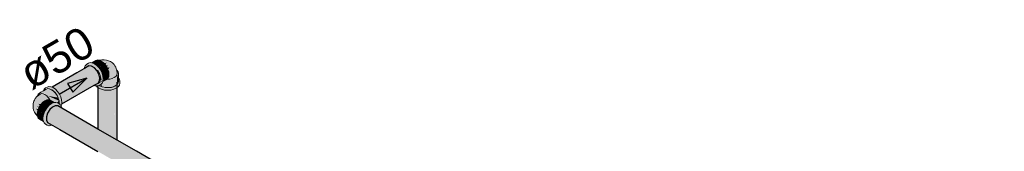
# Model space of a CAD drawing. Header units: millimetres. Extents: x 567 to 934, y -1 to 364.
# Tile 406 of 656: x 755.999 to 762.181, y 16.253 to 17.081. Entities that reach past the tile are written whole.
import ezdxf

# ---------------------------------------------------------------- set-up
doc = ezdxf.new("R2010")
doc.units = ezdxf.units.MM
doc.header["$MEASUREMENT"] = 0
doc.linetypes.add('NULL', pattern=[0])
for name, color, linetype, lineweight in [('AF-Condutos', 140, 'Continuous', 25), ('AF-Conexões', 152, 'Continuous', 18), ('AF-Sentido conduto', 140, 'Continuous', 30), ('AF-Textos conduto', 7, 'Continuous', 9)]:
    doc.layers.add(name, color=color, linetype=linetype, lineweight=lineweight)
doc.styles.add('Arial', font='arial.ttf')

msp = doc.modelspace()

# ---------------------------------------------------------------- hatches: boundary and pattern name
at = {"layer": 'AF-Condutos', "linetype": 'Continuous'}
for points in [[(756.4338, 16.79), (756.203, 16.6568), (756.2038, 16.6564), (756.4502, 16.789)], [(756.5004, 16.6956), (756.5023, 16.7152), (756.4967, 16.7382), (756.4847, 16.7606), (756.4682, 16.7786), (756.4502, 16.789), (756.2052, 16.6572), (756.2301, 16.6399), (756.2556, 16.5981), (756.4338, 16.6827), (756.265, 16.5786), (756.2651, 16.5784), (756.4408, 16.6797), (756.2626, 16.5761), (756.4559, 16.6733), (756.2644, 16.5596)], [(756.4899, 16.682), (756.5004, 16.6956), (756.2644, 16.5594), (756.2634, 16.5513)], [(756.4567, 16.6737), (756.2667, 16.5782), (756.251, 16.5516)], [(756.4338, 16.6827), (756.2561, 16.5984), (756.2624, 16.5771)], [(756.2627, 16.5762), (756.4408, 16.6797), (756.2625, 16.5768)], [(756.4915, 16.3929), (756.4939, 16.3915), (756.4939, 16.6636), (756.4899, 16.6553), (756.4902, 16.5163)], [(756.595, 16.3331), (756.5985, 16.6454), (756.5788, 16.6385), (756.5542, 16.6376), (756.5125, 16.6433), (756.4939, 16.6523), (756.4939, 16.3915)], [(756.6079, 16.3256), (756.6101, 16.6523), (756.5986, 16.6473), (756.5951, 16.333)], [(756.6102, 16.6727), (756.6079, 16.3256), (756.61, 16.3244)], [(756.6115, 16.3236), (756.6115, 16.6874), (756.6102, 16.6538), (756.6103, 16.3243)], [(756.2453, 16.535), (756.2232, 16.5401), (756.2053, 16.532), (756.2423, 16.5106), (756.2627, 16.5007), (756.2053, 16.532), (756.1882, 16.5157), (756.1748, 16.494), (756.1675, 16.4708), (756.1675, 16.45), (756.1748, 16.4353), (762.0829, 13.0242), (762.0796, 13.0367), (762.0931, 13.0767), (761.8414, 13.2238), (762.106, 13.0983), (761.8692, 13.2281), (762.1062, 13.0985), (761.8811, 13.23), (762.1215, 13.1155), (761.9067, 13.2339), (762.1218, 13.1157), (762.1479, 13.101), (762.1658, 13.1092), (761.9411, 13.2392), (761.3339, 13.5895), (760.7851, 13.906), (760.0557, 14.3258), (759.9303, 14.397), (759.8695, 14.432), (759.6559, 14.5535), (759.6522, 14.5571), (759.9303, 14.397), (760.0557, 14.3258), (760.7851, 13.906), (761.3339, 13.5895), (761.9411, 13.2392), (762.1658, 13.1092), (762.1814, 13.1078), (761.9497, 13.2406), (761.9503, 13.2407), (760.056, 14.33), (759.9303, 14.4027), (759.8695, 14.4374), (759.8261, 14.463), (759.6628, 14.5575), (759.7297, 14.5207), (759.5803, 14.6053), (760.056, 14.33), (761.9503, 13.2407), (761.9497, 13.2406), (762.1814, 13.1078)], [(756.4899, 16.5163), (756.4899, 16.3938), (756.4915, 16.3929)]]:
    msp.add_hatch(color=151, dxfattribs=at).paths.add_polyline_path(points)
at = {"layer": 'AF-Conexões', "linetype": 'Continuous'}
for points in [[(756.4539, 16.81), (756.4873, 16.8276), (756.4773, 16.8245)], [(756.458, 16.8088), (756.499, 16.8264), (756.4873, 16.8276), (756.4562, 16.8096)], [(756.499, 16.8264), (756.458, 16.8088), (756.4662, 16.8053), (756.5115, 16.8211)], [(756.4671, 16.8057), (756.475, 16.8), (756.5115, 16.8211)], [(756.4767, 16.801), (756.4856, 16.7916), (756.5115, 16.8211)], [(756.4868, 16.7904), (756.5241, 16.8119), (756.5115, 16.8211), (756.4856, 16.7916)], [(756.6021, 16.782), (756.5815, 16.809), (756.5573, 16.8233), (756.5308, 16.8291), (756.5077, 16.8238), (756.529, 16.8067), (756.5455, 16.8106), (756.5377, 16.7967), (756.5527, 16.7951), (756.549, 16.7783), (756.5637, 16.7814), (756.5544, 16.766), (756.5601, 16.7372), (756.5495, 16.7063), (756.5806, 16.7112), (756.6035, 16.7241), (756.6196, 16.7423)], [(756.4056, 16.7737), (756.4161, 16.7798), (756.4451, 16.6822), (756.4336, 16.79), (756.4502, 16.789), (756.4649, 16.7805), (756.4834, 16.762), (756.4865, 16.7737), (756.5065, 16.7391), (756.5138, 16.7034), (756.4899, 16.6812), (756.4793, 16.6664), (756.4978, 16.668), (756.5169, 16.6821), (756.5242, 16.7094), (756.5223, 16.7267), (756.5169, 16.7451), (756.5082, 16.7631), (756.4969, 16.7797), (756.4838, 16.7936), (756.4696, 16.8039), (756.4555, 16.8099), (756.4311, 16.8077), (756.412, 16.7936)], [(756.5005, 16.7313), (756.5049, 16.7419), (756.4893, 16.7688), (756.4849, 16.7603)], [(756.4969, 16.7797), (756.5241, 16.8119), (756.4888, 16.7915)], [(756.4982, 16.7778), (756.5358, 16.7996), (756.5241, 16.8119), (756.4972, 16.7793)], [(756.5358, 16.7996), (756.5005, 16.7792), (756.5072, 16.7646)], [(756.5093, 16.7616), (756.5535, 16.7688), (756.5358, 16.7996), (756.5072, 16.7646)], [(756.5535, 16.7688), (756.509, 16.7615), (756.5159, 16.7471)], [(756.522, 16.7344), (756.5535, 16.7688), (756.5162, 16.7473)], [(756.5216, 16.7293), (756.56, 16.7371), (756.5535, 16.7688), (756.5205, 16.7328)], [(756.5306, 16.8071), (756.5358, 16.7996), (756.5455, 16.8106)], [(756.5472, 16.7828), (756.5527, 16.7951), (756.5417, 16.7936)], [(756.5547, 16.7665), (756.5637, 16.7814), (756.5506, 16.7787)], [(756.6282, 16.6939), (756.6056, 16.6624), (756.571, 16.6508), (756.5311, 16.6508), (756.4971, 16.6678), (756.4842, 16.6596), (756.5125, 16.6433), (756.5311, 16.6388), (756.551, 16.6373), (756.571, 16.6388), (756.5896, 16.6433), (756.6056, 16.6504), (756.6256, 16.6703)], [(756.5207, 16.6971), (756.4899, 16.6868), (756.4905, 16.6749)], [(756.491, 16.6822), (756.5138, 16.7034), (756.5049, 16.7419), (756.5005, 16.696)], [(756.6196, 16.7423), (756.6068, 16.7244), (756.6099, 16.7221), (756.5853, 16.708), (756.5706, 16.7057), (756.5506, 16.7063), (756.5221, 16.6919), (756.5169, 16.6821), (756.5167, 16.6596), (756.5242, 16.6563), (756.5688, 16.6556), (756.5921, 16.6603), (756.6104, 16.6741), (756.6115, 16.721)], [(756.5252, 16.717), (756.56, 16.7371), (756.522, 16.7294)], [(756.5466, 16.7064), (756.5584, 16.7235), (756.5296, 16.7069), (756.5226, 16.6965)], [(756.5237, 16.7143), (756.5584, 16.7235), (756.56, 16.7371), (756.5235, 16.716)], [(756.5248, 16.7041), (756.5584, 16.7235), (756.5248, 16.7146)], [(756.6196, 16.7137), (756.6196, 16.7423), (756.6115, 16.724), (756.6104, 16.6741), (756.6246, 16.6939)], [(756.6186, 16.7156), (756.6173, 16.6836), (756.6196, 16.6939)], [(756.1504, 16.6397), (756.148, 16.6344), (756.1232, 16.6201), (756.0976, 16.585), (756.0845, 16.5537), (756.0842, 16.5256), (756.0925, 16.4997), (756.1085, 16.4824), (756.1127, 16.5094), (756.1011, 16.5217), (756.117, 16.5219), (756.1109, 16.5356), (756.1273, 16.5408), (756.1173, 16.5521), (756.1353, 16.5517), (756.1574, 16.571), (756.1894, 16.5773), (756.1696, 16.6018), (756.147, 16.6152), (756.1575, 16.6167), (756.1701, 16.6075), (756.1918, 16.5805), (756.1952, 16.5734), (756.1701, 16.6075), (756.1887, 16.5783), (756.2156, 16.5607), (756.2267, 16.5612), (756.2463, 16.5723), (756.2454, 16.5803), (756.2237, 16.6194), (756.1994, 16.6479), (756.1655, 16.6483)], [(756.1468, 16.6325), (756.1752, 16.6474), (756.1651, 16.6443)], [(756.1609, 16.6517), (756.1994, 16.6479), (756.2267, 16.6237), (756.2467, 16.5891), (756.2474, 16.5526), (756.2625, 16.5441), (756.2625, 16.5767), (756.2571, 16.5951), (756.2484, 16.6131), (756.2371, 16.6297), (756.2239, 16.6436), (756.2098, 16.6539), (756.1825, 16.6612)], [(756.2267, 16.6237), (756.1994, 16.6479), (756.2237, 16.6194), (756.2467, 16.5891), (756.2378, 16.6044)], [(756.5025, 16.6708), (756.5167, 16.6596), (756.5124, 16.6764)], [(756.571, 16.6508), (756.6056, 16.6624), (756.5688, 16.6556), (756.5311, 16.6508), (756.5488, 16.6508)], [(756.1835, 16.5416), (756.1575, 16.5711), (756.1333, 16.5496), (756.181, 16.539)], [(756.1954, 16.5509), (756.1701, 16.5764), (756.1575, 16.5711), (756.1941, 16.55)], [(756.1923, 16.551), (756.1575, 16.5711), (756.1831, 16.542)], [(756.2037, 16.557), (756.1701, 16.5764), (756.1945, 16.5518)], [(756.1908, 16.5748), (756.1701, 16.5764), (756.1988, 16.5598), (756.2113, 16.5589)], [(756.1759, 16.6025), (756.2432, 16.5729), (756.2408, 16.5906)], [(756.2437, 16.5544), (756.2463, 16.5723), (756.2339, 16.5601)], [(756.1116, 16.5106), (756.1155, 16.5188), (756.1011, 16.5217)], [(756.1531, 16.4971), (756.1155, 16.5188), (756.1107, 16.5025), (756.1524, 16.4955)], [(756.1178, 16.5269), (756.1232, 16.5349), (756.1109, 16.5356)], [(756.1609, 16.5131), (756.1232, 16.5349), (756.1155, 16.5188), (756.1601, 16.5115)], [(756.1155, 16.5188), (756.1508, 16.4984), (756.1601, 16.5115)], [(756.1347, 16.5517), (756.1173, 16.5521), (756.1262, 16.5421)], [(756.1709, 16.5278), (756.1333, 16.5496), (756.1232, 16.5349), (756.1609, 16.5131)], [(756.1789, 16.5395), (756.1333, 16.5496), (756.1706, 16.528)], [(756.203, 16.419), (756.1925, 16.425), (756.2625, 16.499), (756.1749, 16.4351), (756.1675, 16.45), (756.1675, 16.4669), (756.1742, 16.4922), (756.1882, 16.5157), (756.1884, 16.5243), (756.2221, 16.5397), (756.2388, 16.5388), (756.2625, 16.5316), (756.2484, 16.5517), (756.2267, 16.5612), (756.1994, 16.5539), (756.1853, 16.5436), (756.1722, 16.5297), (756.1609, 16.5131), (756.1522, 16.4951), (756.1467, 16.4767), (756.1449, 16.4594), (756.1467, 16.4441), (756.1609, 16.424), (756.1825, 16.4146)], [(756.148, 16.481), (756.1107, 16.5025), (756.109, 16.4871), (756.1475, 16.4793)], [(756.1438, 16.467), (756.1475, 16.4793), (756.109, 16.4871)], [(756.1445, 16.4563), (756.144, 16.4669), (756.109, 16.4871)], [(756.1107, 16.4735), (756.1464, 16.4469), (756.1453, 16.4556), (756.109, 16.4871)], [(756.146, 16.4821), (756.1522, 16.4951), (756.1107, 16.5025)], [(756.1464, 16.4469), (756.1107, 16.4735), (756.1155, 16.4628), (756.1466, 16.4448)], [(756.1474, 16.4427), (756.1155, 16.4628), (756.1232, 16.4557)]]:
    msp.add_hatch(color=161, dxfattribs=at).paths.add_polyline_path(points)

# ---------------------------------------------------------------- linework, layer by layer
at = {"layer": 'AF-Condutos'}
for p, q in [((756.4021, 16.7717), (756.3576, 16.746)), ((756.4056, 16.7737), (756.4021, 16.7717)), ((756.4338, 16.79), (756.4056, 16.7737)), ((756.4502, 16.789), (756.4338, 16.79)), ((756.4682, 16.7786), (756.4502, 16.789)), ((756.4847, 16.7606), (756.4682, 16.7786)), ((756.4967, 16.7382), (756.4847, 16.7606)), ((756.3576, 16.746), (756.203, 16.6568)), ((756.4914, 16.6828), (756.5004, 16.6956)), ((756.5023, 16.7152), (756.4967, 16.7382)), ((756.5004, 16.6956), (756.5023, 16.7152)), ((756.2634, 16.5512), (756.4668, 16.6686)), ((756.4668, 16.6686), (756.4914, 16.6828)), ((756.4899, 16.6618), (756.4899, 16.5163)), ((756.6115, 16.5054), (756.6115, 16.6874)), ((756.1882, 16.5157), (756.1748, 16.494)), ((756.2053, 16.532), (756.1882, 16.5157)), ((756.2232, 16.5401), (756.2053, 16.532)), ((756.2388, 16.5388), (756.2232, 16.5401)), ((756.2634, 16.5246), (756.2388, 16.5388)), ((756.4899, 16.3938), (756.2634, 16.5246)), ((756.4899, 16.5163), (756.4899, 16.3938)), ((756.1748, 16.494), (756.1675, 16.4708)), ((756.1675, 16.4708), (756.1675, 16.45)), ((756.1675, 16.45), (756.1748, 16.4353)), ((756.6115, 16.3236), (756.6115, 16.5054)), ((756.1748, 16.4353), (756.203, 16.419)), ((756.203, 16.419), (756.2065, 16.4169)), ((756.2065, 16.4169), (756.251, 16.3913)), ((756.251, 16.3913), (756.4899, 16.2533)), ((756.6115, 16.3236), (756.4899, 16.3938)), ((756.7326, 16.2536), (756.6115, 16.3236)), ((757.4379, 15.8465), (756.7326, 16.2536))]:
    msp.add_line(p, q, dxfattribs=at)
at = {"layer": 'AF-Conexões'}
for p, q in [((756.4773, 16.8245), (756.4525, 16.8102)), ((756.4873, 16.8276), (756.4773, 16.8245)), ((756.499, 16.8264), (756.4873, 16.8276)), ((756.5005, 16.8258), (756.499, 16.8264)), ((756.5008, 16.8256), (756.5005, 16.8258)), ((756.5162, 16.8276), (756.5008, 16.8256)), ((756.5115, 16.8211), (756.5008, 16.8256)), ((756.5241, 16.8119), (756.5115, 16.8211)), ((756.5308, 16.8291), (756.5162, 16.8276)), ((756.5447, 16.8274), (756.5308, 16.8291)), ((756.5573, 16.8233), (756.5447, 16.8274)), ((756.5686, 16.8182), (756.5573, 16.8233)), ((756.5815, 16.809), (756.5686, 16.8182)), ((756.4065, 16.7816), (756.4056, 16.7737)), ((756.411, 16.7915), (756.4065, 16.7816)), ((756.412, 16.7936), (756.411, 16.7915)), ((756.4207, 16.8017), (756.412, 16.7936)), ((756.4311, 16.8077), (756.4207, 16.8017)), ((756.4424, 16.8112), (756.4311, 16.8077)), ((756.4525, 16.8102), (756.4424, 16.8112)), ((756.4555, 16.8099), (756.4525, 16.8102)), ((756.4696, 16.8039), (756.4555, 16.8099)), ((756.4838, 16.7936), (756.4696, 16.8039)), ((756.4969, 16.7797), (756.4838, 16.7936)), ((756.5082, 16.7631), (756.4969, 16.7797)), ((756.5169, 16.7451), (756.5082, 16.7631)), ((756.5358, 16.7996), (756.5241, 16.8119)), ((756.5458, 16.7849), (756.5358, 16.7996)), ((756.5535, 16.7688), (756.5458, 16.7849)), ((756.5584, 16.7525), (756.5535, 16.7688)), ((756.5916, 16.7983), (756.5815, 16.809)), ((756.5961, 16.7906), (756.5916, 16.7983)), ((756.6021, 16.782), (756.5961, 16.7906)), ((756.6078, 16.7666), (756.6021, 16.782)), ((756.6087, 16.7641), (756.6078, 16.7666)), ((756.6089, 16.7632), (756.6087, 16.7641)), ((756.6121, 16.7419), (756.6089, 16.7632)), ((756.6092, 16.763), (756.6089, 16.7632)), ((756.6104, 16.7621), (756.6092, 16.763)), ((756.6173, 16.7525), (756.6104, 16.7621)), ((756.5223, 16.7267), (756.5169, 16.7451)), ((756.5169, 16.6821), (756.5211, 16.6914)), ((756.5211, 16.6914), (756.5458, 16.7057)), ((756.5211, 16.6914), (756.5223, 16.6941)), ((756.5242, 16.7094), (756.5223, 16.7267)), ((756.5223, 16.6941), (756.5242, 16.7094)), ((756.5458, 16.7057), (756.5466, 16.7064)), ((756.5466, 16.7064), (756.5535, 16.7128)), ((756.5466, 16.7064), (756.5495, 16.7063)), ((756.5495, 16.7063), (756.5657, 16.7077)), ((756.5535, 16.7128), (756.5584, 16.7235)), ((756.56, 16.7371), (756.5584, 16.7525)), ((756.5584, 16.7235), (756.56, 16.7371)), ((756.5657, 16.7077), (756.5731, 16.7094)), ((756.5731, 16.7094), (756.5806, 16.7112)), ((756.5806, 16.7112), (756.5935, 16.7168)), ((756.5935, 16.7168), (756.6035, 16.7241)), ((756.6035, 16.7241), (756.6098, 16.7327)), ((756.6098, 16.7327), (756.6121, 16.7419)), ((756.6196, 16.7423), (756.6173, 16.7525)), ((756.6173, 16.6836), (756.6196, 16.6939)), ((756.6196, 16.7314), (756.6196, 16.7423)), ((756.6196, 16.7148), (756.6196, 16.7314)), ((756.6196, 16.7137), (756.6196, 16.7148)), ((756.6196, 16.6939), (756.6196, 16.7137)), ((756.6231, 16.7089), (756.6196, 16.7137)), ((756.6256, 16.7054), (756.6231, 16.7089)), ((756.6282, 16.6939), (756.6256, 16.7054)), ((756.6282, 16.6819), (756.6282, 16.6939)), ((756.147, 16.6338), (756.1326, 16.6255)), ((756.148, 16.6344), (756.147, 16.6338)), ((756.1651, 16.6443), (756.148, 16.6344)), ((756.1504, 16.6397), (756.148, 16.6344)), ((756.1522, 16.6436), (756.1504, 16.6397)), ((756.1609, 16.6517), (756.1522, 16.6436)), ((756.1712, 16.6577), (756.1609, 16.6517)), ((756.1752, 16.6474), (756.1651, 16.6443)), ((756.1825, 16.6612), (756.1712, 16.6577)), ((756.185, 16.6464), (756.1752, 16.6474)), ((756.1957, 16.6599), (756.1825, 16.6612)), ((756.1869, 16.6462), (756.185, 16.6464)), ((756.1994, 16.6409), (756.1869, 16.6462)), ((756.203, 16.6568), (756.1957, 16.6599)), ((756.212, 16.6317), (756.1994, 16.6409)), ((756.2098, 16.6539), (756.203, 16.6568)), ((756.2239, 16.6436), (756.2098, 16.6539)), ((756.2237, 16.6194), (756.212, 16.6317)), ((756.2371, 16.6297), (756.2239, 16.6436)), ((756.2484, 16.6131), (756.2371, 16.6297)), ((756.4668, 16.6686), (756.4734, 16.6659)), ((756.4734, 16.6659), (756.4802, 16.6652)), ((756.4802, 16.6652), (756.4865, 16.6646)), ((756.4802, 16.6652), (756.4817, 16.6631)), ((756.4817, 16.6631), (756.4842, 16.6596)), ((756.4842, 16.6596), (756.4899, 16.6553)), ((756.4865, 16.6646), (756.4899, 16.6656)), ((756.4899, 16.6656), (756.4978, 16.668)), ((756.4899, 16.6553), (756.4965, 16.6504)), ((756.4965, 16.6504), (756.5125, 16.6433)), ((756.4978, 16.668), (756.4989, 16.6686)), ((756.4989, 16.6686), (756.5082, 16.674)), ((756.4989, 16.6686), (756.5025, 16.6659)), ((756.5025, 16.6659), (756.5167, 16.6596)), ((756.5082, 16.674), (756.5169, 16.6821)), ((756.5125, 16.6433), (756.5311, 16.6388)), ((756.5167, 16.6596), (756.5181, 16.6593)), ((756.5181, 16.6593), (756.5282, 16.6568)), ((756.5282, 16.6568), (756.5333, 16.6556)), ((756.5311, 16.6388), (756.551, 16.6373)), ((756.5333, 16.6556), (756.551, 16.6543)), ((756.551, 16.6543), (756.5688, 16.6556)), ((756.551, 16.6373), (756.571, 16.6388)), ((756.5688, 16.6556), (756.5853, 16.6596)), ((756.571, 16.6388), (756.5896, 16.6433)), ((756.5853, 16.6596), (756.5995, 16.6659)), ((756.5896, 16.6433), (756.6056, 16.6504)), ((756.5995, 16.6659), (756.6104, 16.6741)), ((756.6056, 16.6504), (756.6115, 16.6548)), ((756.6104, 16.6741), (756.6115, 16.6756)), ((756.6115, 16.6756), (756.6173, 16.6836)), ((756.6115, 16.6548), (756.6179, 16.6596)), ((756.6179, 16.6596), (756.6256, 16.6703)), ((756.6256, 16.6703), (756.6282, 16.6819)), ((756.0886, 16.5678), (756.0845, 16.5537)), ((756.0931, 16.5755), (756.0886, 16.5678)), ((756.0976, 16.585), (756.0931, 16.5755)), ((756.1081, 16.5977), (756.0976, 16.585)), ((756.1097, 16.5997), (756.1081, 16.5977)), ((756.1104, 16.6003), (756.1097, 16.5997)), ((756.1273, 16.6137), (756.1104, 16.6003)), ((756.1105, 16.6006), (756.1104, 16.6003)), ((756.1107, 16.6022), (756.1105, 16.6006)), ((756.1155, 16.6129), (756.1107, 16.6022)), ((756.1232, 16.6201), (756.1155, 16.6129)), ((756.1326, 16.6255), (756.1232, 16.6201)), ((756.1364, 16.6164), (756.1273, 16.6137)), ((756.147, 16.6152), (756.1364, 16.6164)), ((756.1575, 16.5711), (756.145, 16.5619)), ((756.1583, 16.6102), (756.147, 16.6152)), ((756.1701, 16.5764), (756.1575, 16.5711)), ((756.1696, 16.6018), (756.1583, 16.6102)), ((756.1749, 16.5962), (756.1696, 16.6018)), ((756.1818, 16.5776), (756.1701, 16.5764)), ((756.1802, 16.5906), (756.1749, 16.5962)), ((756.1894, 16.5773), (756.1802, 16.5906)), ((756.1908, 16.5748), (756.1818, 16.5776)), ((756.1908, 16.5748), (756.1894, 16.5773)), ((756.1918, 16.5745), (756.1908, 16.5748)), ((756.2166, 16.5602), (756.1918, 16.5745)), ((756.2337, 16.6047), (756.2237, 16.6194)), ((756.2414, 16.5886), (756.2337, 16.6047)), ((756.2429, 16.5836), (756.2414, 16.5886)), ((756.2459, 16.5736), (756.2429, 16.5836)), ((756.2463, 16.5723), (756.2459, 16.5736)), ((756.2479, 16.5569), (756.2463, 16.5723)), ((756.2571, 16.5951), (756.2484, 16.6131)), ((756.2625, 16.5767), (756.2571, 16.5951)), ((756.2644, 16.5594), (756.2625, 16.5767)), ((756.0845, 16.5537), (756.083, 16.5379)), ((756.083, 16.5379), (756.0842, 16.5256)), ((756.0842, 16.5256), (756.087, 16.5126)), ((756.087, 16.5126), (756.0925, 16.4997)), ((756.1155, 16.5188), (756.1107, 16.5025)), ((756.1232, 16.5349), (756.1155, 16.5188)), ((756.1333, 16.5496), (756.1232, 16.5349)), ((756.145, 16.5619), (756.1333, 16.5496)), ((756.1609, 16.5131), (756.1522, 16.4951)), ((756.1722, 16.5297), (756.1609, 16.5131)), ((756.1853, 16.5436), (756.1722, 16.5297)), ((756.1994, 16.5539), (756.1853, 16.5436)), ((756.2136, 16.5599), (756.1994, 16.5539)), ((756.2166, 16.5602), (756.2136, 16.5599)), ((756.2267, 16.5612), (756.2166, 16.5602)), ((756.238, 16.5577), (756.2267, 16.5612)), ((756.2474, 16.5523), (756.238, 16.5577)), ((756.2474, 16.5523), (756.2479, 16.5569)), ((756.2484, 16.5517), (756.2474, 16.5523)), ((756.2545, 16.546), (756.2484, 16.5517)), ((756.2571, 16.5436), (756.2545, 16.546)), ((756.2597, 16.5379), (756.2571, 16.5436)), ((756.2597, 16.5379), (756.2608, 16.5402)), ((756.2625, 16.5316), (756.2597, 16.5379)), ((756.2608, 16.5402), (756.2625, 16.5441)), ((756.2625, 16.5441), (756.2634, 16.5512)), ((756.2634, 16.5246), (756.2625, 16.5316)), ((756.2634, 16.5512), (756.2644, 16.5594)), ((756.0925, 16.4997), (756.1011, 16.4878)), ((756.1011, 16.4878), (756.1104, 16.4755)), ((756.1107, 16.5025), (756.109, 16.4871)), ((756.109, 16.4871), (756.1104, 16.4755)), ((756.1104, 16.4755), (756.1105, 16.4752)), ((756.1105, 16.4752), (756.1107, 16.4735)), ((756.1107, 16.4735), (756.1155, 16.4628)), ((756.1155, 16.4628), (756.1232, 16.4557)), ((756.1232, 16.4557), (756.148, 16.4414)), ((756.1467, 16.4767), (756.1449, 16.4594)), ((756.1449, 16.4594), (756.1467, 16.4441)), ((756.1522, 16.4951), (756.1467, 16.4767)), ((756.1467, 16.4441), (756.148, 16.4414)), ((756.148, 16.4414), (756.1522, 16.4321)), ((756.1522, 16.4321), (756.1609, 16.424)), ((756.1609, 16.424), (756.1712, 16.418)), ((756.1712, 16.418), (756.1825, 16.4146)), ((756.1825, 16.4146), (756.1849, 16.4148)), ((756.1849, 16.4148), (756.1957, 16.4159)), ((756.1957, 16.4159), (756.203, 16.419))]:
    msp.add_line(p, q, dxfattribs=at)
at = {"layer": 'AF-Sentido conduto'}
for p, q in [((756.4211, 16.7129), (756.3004, 16.6805)), ((756.3327, 16.6245), (756.4211, 16.7129)), ((756.3004, 16.6805), (756.3327, 16.6245))]:
    msp.add_line(p, q, dxfattribs=at)
msp.add_lwpolyline([(756.2479, 16.6129), (756.4211, 16.7129)], dxfattribs=at)

# ---------------------------------------------------------------- texts
at = {"layer": 'AF-Textos conduto', "linetype": 'NULL', "insert": (756.2828, 16.7525), "char_height": 0.2, "width": 0.962805, "attachment_point": 8, "rotation": 30.00007, "line_spacing_factor": 0.6, "style": 'Arial'}
msp.add_mtext('ø50', dxfattribs=at)

doc.saveas('drawing.dxf')
